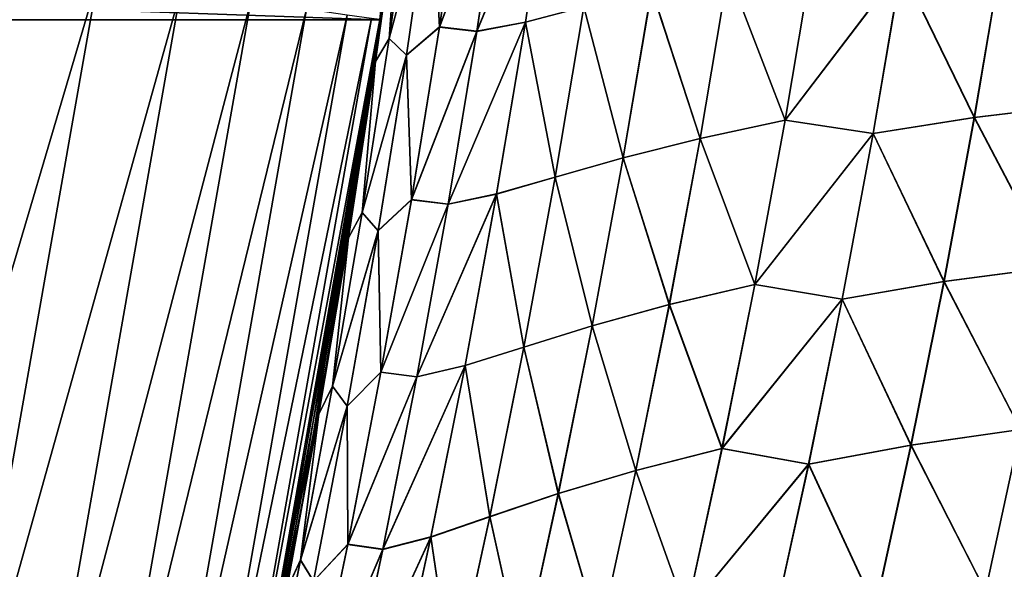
# Model space of a CAD drawing. Header units: metres. Extents: x -24 to 72, y -247 to 22.
# Tile 452 of 573: x 21.628 to 23.413, y -4.126 to -3.132. Entities that reach past the tile are written whole.
import ezdxf

# ---------------------------------------------------------------- set-up
doc = ezdxf.new("R2010")
doc.units = ezdxf.units.M
doc.layers.add('solid_509589_MEDIA_SW0001', color=7, linetype='CONTINUOUS')

msp = doc.modelspace()

# ---------------------------------------------------------------- linework, layer by layer
at = {"layer": 'solid_509589_MEDIA_SW0001'}
for points in [[(22.280996, -3.131692), (-22.280996, -3.131692), (-22.44521, -1.569181)], [(22.44521, -1.569181), (22.280996, -3.131692), (-22.44521, -1.569181)], [(22.288723, -3.076175, 57.657684), (22.280996, -3.131692), (22.44521, -1.569181)], [(22.389137, -3.144854, 110.181496), (22.435015, -2.831934, 110.195267), (22.375471, -2.877589, 110.508591)], [(22.375479, -2.877471, 58.492161), (22.435017, -2.831801, 58.805431), (22.389139, -3.144716, 58.819313)], [(22.503798, -2.839117, 109.883003), (22.435015, -2.831934, 110.195267), (22.389137, -3.144854, 110.181496)], [(22.389139, -3.144716, 58.819313), (22.435017, -2.831801, 58.805431), (22.503796, -2.838943, 59.117661)], [(22.456816, -3.152417, 59.133015), (22.592052, -2.824157, 59.424873), (22.544796, -3.135792, 59.441513)], [(22.456816, -3.152417, 59.133015), (22.503796, -2.838943, 59.117661), (22.592052, -2.824157, 59.424873)], [(22.592062, -2.82436, 109.575745), (22.503798, -2.839117, 109.883003), (22.456818, -3.152598, 109.867752)], [(22.544806, -3.136004, 109.559204), (22.592062, -2.82436, 109.575745), (22.456818, -3.152598, 109.867752)], [(22.544796, -3.135792, 59.441513), (22.592052, -2.824157, 59.424873), (22.65086, -3.108231, 59.744404)], [(22.650894, -3.108379, 109.256264), (22.592062, -2.82436, 109.575745), (22.544806, -3.136004, 109.559204)], [(22.298197, -3.165414, 110.815636), (22.342651, -2.850066, 110.826988), (22.317837, -2.887537, 111.144562)], [(22.375471, -2.877589, 110.508591), (22.342651, -2.850066, 110.826988), (22.298197, -3.165414, 110.815636)], [(22.298201, -3.165365, 58.185265), (22.342655, -2.850016, 58.17379), (22.375479, -2.877471, 58.492161)], [(22.317833, -2.887566, 57.85627), (22.342655, -2.850016, 58.17379), (22.298201, -3.165365, 58.185265)], [(22.456818, -3.152598, 109.867752), (22.503798, -2.839117, 109.883003), (22.389137, -3.144854, 110.181496)], [(22.389139, -3.144716, 58.819313), (22.503796, -2.838943, 59.117661), (22.456816, -3.152417, 59.133015)], [(22.273346, -3.207258, 57.866859), (22.288723, -3.076175, 57.657684), (22.317833, -2.887566, 57.85627)], [(22.273346, -3.207258, 57.866859), (22.317833, -2.887566, 57.85627), (22.298201, -3.165365, 58.185265)], [(22.273354, -3.207221, 111.134094), (22.317837, -2.887537, 111.144562), (22.288754, -3.075948, 111.343262)], [(22.298197, -3.165414, 110.815636), (22.317837, -2.887537, 111.144562), (22.273354, -3.207221, 111.134094)], [(22.329088, -3.195738, 110.495712), (22.375471, -2.877589, 110.508591), (22.298197, -3.165414, 110.815636)], [(22.298201, -3.165365, 58.185265), (22.375479, -2.877471, 58.492161), (22.329098, -3.195616, 58.505154)], [(22.389137, -3.144854, 110.181496), (22.375471, -2.877589, 110.508591), (22.329088, -3.195738, 110.495712)], [(22.329098, -3.195616, 58.505154), (22.375479, -2.877471, 58.492161), (22.389139, -3.144716, 58.819313)], [(23.408648, -3.011132, 61.15678), (23.60442, -2.989893, 61.412479), (23.555017, -3.285183, 61.440498)], [(23.555258, -3.285154, 107.559944), (23.604635, -2.989882, 107.587914), (23.408825, -3.011168, 107.843651)], [(22.912207, -3.044962, 60.331024), (23.065884, -3.014888, 60.613403), (23.015686, -3.313215, 60.636848)], [(23.015842, -3.313109, 108.363747), (23.066023, -3.014805, 108.387123), (22.912323, -3.044863, 108.669548)], [(23.015686, -3.313215, 60.636848), (23.065884, -3.014888, 60.613403), (23.226086, -3.037316, 60.891533)], [(23.226238, -3.037326, 108.108948), (23.066023, -3.014805, 108.387123), (23.015842, -3.313109, 108.363747)], [(23.226086, -3.037316, 60.891533), (23.408648, -3.011132, 61.15678), (23.3584, -3.308675, 61.183521)], [(23.358597, -3.308699, 107.816971), (23.408825, -3.011168, 107.843651), (23.226238, -3.037326, 108.108948)], [(23.3584, -3.308675, 61.183521), (23.408648, -3.011132, 61.15678), (23.555017, -3.285183, 61.440498)], [(23.555258, -3.285154, 107.559944), (23.408825, -3.011168, 107.843651), (23.358597, -3.308699, 107.816971)], [(21.769096, -3.059447, 131.993607), (21.596907, -3.035247, 132.148819), (21.332569, -4.534378, 132.148819)], [(22.773638, -3.07671, 60.041126), (22.912207, -3.044962, 60.331024), (22.861301, -3.346448, 60.353252)], [(22.861433, -3.346326, 108.6474), (22.912323, -3.044863, 108.669548), (22.773714, -3.076726, 108.959496)], [(22.861301, -3.346448, 60.353252), (22.912207, -3.044962, 60.331024), (23.015686, -3.313215, 60.636848)], [(23.015842, -3.313109, 108.363747), (22.912323, -3.044863, 108.669548), (22.861433, -3.346326, 108.6474)], [(23.015686, -3.313215, 60.636848), (23.226086, -3.037316, 60.891533), (23.174969, -3.337612, 60.917034)], [(23.175138, -3.337608, 108.083511), (23.226238, -3.037326, 108.108948), (23.015842, -3.313109, 108.363747)], [(23.174969, -3.337612, 60.917034), (23.226086, -3.037316, 60.891533), (23.3584, -3.308675, 61.183521)], [(23.358597, -3.308699, 107.816971), (23.226238, -3.037326, 108.108948), (23.175138, -3.337608, 108.083511)], [(21.502651, -4.57053, 131.993607), (21.769096, -3.059447, 131.993607), (21.332569, -4.534378, 132.148819)], [(21.919985, -3.080653, 131.817245), (21.769096, -3.059447, 131.993607), (21.502651, -4.57053, 131.993607)], [(21.651693, -4.60221, 131.817245), (21.919985, -3.080653, 131.817245), (21.502651, -4.57053, 131.993607)], [(22.047041, -3.09851, 131.622665), (21.919985, -3.080653, 131.817245), (21.651693, -4.60221, 131.817245)], [(22.288723, -3.076175, 57.657684), (22.256554, -3.300877, 57.682621), (22.280996, -3.131692)], [(22.273346, -3.207258, 57.866859), (22.256554, -3.300877, 57.682621), (22.288723, -3.076175, 57.657684)], [(22.25659, -3.300637, 111.318413), (22.288754, -3.075948, 111.343262), (22.281031, -3.131395, 130.73114)], [(22.273354, -3.207221, 111.134094), (22.288754, -3.075948, 111.343262), (22.25659, -3.300637, 111.318413)], [(22.65086, -3.108231, 59.744404), (22.773638, -3.07671, 60.041126), (22.722113, -3.381535, 60.062134)], [(22.722197, -3.381541, 108.938568), (22.773714, -3.076726, 108.959496), (22.650894, -3.108379, 109.256264)], [(22.722113, -3.381535, 60.062134), (22.773638, -3.07671, 60.041126), (22.861301, -3.346448, 60.353252)], [(22.861433, -3.346326, 108.6474), (22.773714, -3.076726, 108.959496), (22.722197, -3.381541, 108.938568)], [(21.777193, -4.628885, 131.622665), (22.047041, -3.09851, 131.622665), (21.651693, -4.60221, 131.817245)], [(22.148134, -3.112717, 131.413147), (22.047041, -3.09851, 131.622665), (21.777193, -4.628885, 131.622665)], [(21.87705, -4.650111, 131.413147), (22.148134, -3.112717, 131.413147), (21.777193, -4.628885, 131.622665)], [(22.221571, -3.123038, 131.192184), (22.148134, -3.112717, 131.413147), (21.87705, -4.650111, 131.413147)], [(22.544796, -3.135792, 59.441513), (22.65086, -3.108231, 59.744404), (22.598866, -3.416387, 59.764172)], [(22.598904, -3.416539, 109.23658), (22.650894, -3.108379, 109.256264), (22.544806, -3.136004, 109.559204)], [(22.598866, -3.416387, 59.764172), (22.65086, -3.108231, 59.744404), (22.722113, -3.381535, 60.062134)], [(22.722197, -3.381541, 108.938568), (22.650894, -3.108379, 109.256264), (22.598904, -3.416539, 109.23658)], [(22.008406, -4.677558), (-22.008406, -4.677558), (-22.280996, -3.131692)], [(22.280996, -3.131692), (22.008406, -4.677558), (-22.280996, -3.131692)], [(21.949587, -4.665529, 131.192184), (22.221571, -3.123038, 131.192184), (21.87705, -4.650111, 131.413147)], [(22.266119, -3.129299, 130.963501), (22.221571, -3.123038, 131.192184), (21.949587, -4.665529, 131.192184)], [(21.993591, -4.674882, 130.963501), (22.266119, -3.129299, 130.963501), (21.949587, -4.665529, 131.192184)], [(21.993591, -4.674882, 130.963501), (22.281031, -3.131395, 130.73114), (22.266119, -3.129299, 130.963501)], [(21.993591, -4.674882, 130.963501), (22.008322, -4.678013, 130.73114), (22.281031, -3.131395, 130.73114)], [(22.25659, -3.300637, 111.318413), (22.281031, -3.131395, 130.73114), (22.008322, -4.678013, 130.73114)], [(22.04678, -4.493274, 57.847523), (22.008406, -4.677558), (22.280996, -3.131692)], [(22.096043, -4.244395, 57.808491), (22.04678, -4.493274, 57.847523), (22.280996, -3.131692)], [(22.141451, -4.000764, 57.772564), (22.096043, -4.244395, 57.808491), (22.280996, -3.131692)], [(22.183205, -3.762367, 57.73962), (22.141451, -4.000764, 57.772564), (22.280996, -3.131692)], [(22.221449, -3.529473, 57.70985), (22.183205, -3.762367, 57.73962), (22.280996, -3.131692)], [(22.256554, -3.300877, 57.682621), (22.221449, -3.529473, 57.70985), (22.280996, -3.131692)], [(22.544806, -3.136004, 109.559204), (22.456818, -3.152598, 109.867752), (22.404938, -3.465605, 109.850769)], [(22.492619, -3.447125, 109.540817), (22.544806, -3.136004, 109.559204), (22.404938, -3.465605, 109.850769)], [(22.40494, -3.465414, 59.150089), (22.544796, -3.135792, 59.441513), (22.492611, -3.446902, 59.459988)], [(22.40494, -3.465414, 59.150089), (22.456816, -3.152417, 59.133015), (22.544796, -3.135792, 59.441513)], [(22.492611, -3.446902, 59.459988), (22.544796, -3.135792, 59.441513), (22.598866, -3.416387, 59.764172)], [(22.598904, -3.416539, 109.23658), (22.544806, -3.136004, 109.559204), (22.492619, -3.447125, 109.540817)], [(22.338478, -3.457349, 110.166138), (22.389137, -3.144854, 110.181496), (22.329088, -3.195738, 110.495712)], [(22.329098, -3.195616, 58.505154), (22.389139, -3.144716, 58.819313), (22.338484, -3.457206, 58.834778)], [(22.456818, -3.152598, 109.867752), (22.389137, -3.144854, 110.181496), (22.338478, -3.457349, 110.166138)], [(22.404938, -3.465605, 109.850769), (22.456818, -3.152598, 109.867752), (22.338478, -3.457349, 110.166138)], [(22.338484, -3.457206, 58.834778), (22.389139, -3.144716, 58.819313), (22.456816, -3.152417, 59.133015)], [(22.338484, -3.457206, 58.834778), (22.456816, -3.152417, 59.133015), (22.40494, -3.465414, 59.150089)], [(22.249115, -3.480433, 110.802917), (22.298197, -3.165414, 110.815636), (22.273354, -3.207221, 111.134094)], [(22.329088, -3.195738, 110.495712), (22.298197, -3.165414, 110.815636), (22.249115, -3.480433, 110.802917)], [(22.249119, -3.480383, 58.198101), (22.298201, -3.165365, 58.185265), (22.329098, -3.195616, 58.505154)], [(22.273346, -3.207258, 57.866859), (22.298201, -3.165365, 58.185265), (22.249119, -3.480383, 58.198101)], [(22.273354, -3.207221, 111.134094), (22.25659, -3.300637, 111.318413), (22.221487, -3.529233, 111.291275)], [(22.224241, -3.526619, 111.122345), (22.273354, -3.207221, 111.134094), (22.221487, -3.529233, 111.291275)], [(22.224234, -3.526663, 57.878738), (22.256554, -3.300877, 57.682621), (22.273346, -3.207258, 57.866859)], [(22.224234, -3.526663, 57.878738), (22.273346, -3.207258, 57.866859), (22.249119, -3.480383, 58.198101)], [(22.249115, -3.480433, 110.802917), (22.273354, -3.207221, 111.134094), (22.224241, -3.526619, 111.122345)], [(22.277876, -3.513505, 110.481323), (22.329088, -3.195738, 110.495712), (22.249115, -3.480433, 110.802917)], [(22.249119, -3.480383, 58.198101), (22.329098, -3.195616, 58.505154), (22.277887, -3.513378, 58.519657)], [(22.338478, -3.457349, 110.166138), (22.329088, -3.195738, 110.495712), (22.277876, -3.513505, 110.481323)], [(22.277887, -3.513378, 58.519657), (22.329098, -3.195616, 58.505154), (22.338484, -3.457206, 58.834778)], [(22.221487, -3.529233, 111.291275), (22.25659, -3.300637, 111.318413), (22.008322, -4.678013, 130.73114)], [(22.224234, -3.526663, 57.878738), (22.221449, -3.529473, 57.70985), (22.256554, -3.300877, 57.682621)], [(23.3584, -3.308675, 61.183521), (23.555017, -3.285183, 61.440498), (23.5009, -3.579687, 61.471149)], [(23.501163, -3.579648, 107.529343), (23.555258, -3.285154, 107.559944), (23.358597, -3.308699, 107.816971)], [(22.861301, -3.346448, 60.353252), (23.015686, -3.313215, 60.636848), (22.960726, -3.610888, 60.662537)], [(22.960897, -3.610766, 108.338127), (23.015842, -3.313109, 108.363747), (22.861433, -3.346326, 108.6474)], [(22.960726, -3.610888, 60.662537), (23.015686, -3.313215, 60.636848), (23.174969, -3.337612, 60.917034)], [(23.175138, -3.337608, 108.083511), (23.015842, -3.313109, 108.363747), (22.960897, -3.610766, 108.338127)], [(23.174969, -3.337612, 60.917034), (23.3584, -3.308675, 61.183521), (23.30337, -3.60547, 61.212791)], [(23.303583, -3.605489, 107.78775), (23.358597, -3.308699, 107.816971), (23.175138, -3.337608, 108.083511)], [(23.30337, -3.60547, 61.212791), (23.3584, -3.308675, 61.183521), (23.5009, -3.579687, 61.471149)], [(23.501163, -3.579648, 107.529343), (23.358597, -3.308699, 107.816971), (23.303583, -3.605489, 107.78775)], [(22.722113, -3.381535, 60.062134), (22.861301, -3.346448, 60.353252), (22.805576, -3.64732, 60.377628)], [(22.805719, -3.647182, 108.623093), (22.861433, -3.346326, 108.6474), (22.722197, -3.381541, 108.938568)], [(22.805576, -3.64732, 60.377628), (22.861301, -3.346448, 60.353252), (22.960726, -3.610888, 60.662537)], [(22.960897, -3.610766, 108.338127), (22.861433, -3.346326, 108.6474), (22.805719, -3.647182, 108.623093)], [(22.960726, -3.610888, 60.662537), (23.174969, -3.337612, 60.917034), (23.118996, -3.637198, 60.944962)], [(23.119179, -3.637188, 108.055641), (23.175138, -3.337608, 108.083511), (22.960897, -3.610766, 108.338127)], [(23.118996, -3.637198, 60.944962), (23.174969, -3.337612, 60.917034), (23.30337, -3.60547, 61.212791)], [(23.303583, -3.605489, 107.78775), (23.175138, -3.337608, 108.083511), (23.119179, -3.637188, 108.055641)], [(22.598866, -3.416387, 59.764172), (22.722113, -3.381535, 60.062134), (22.665714, -3.685788, 60.085194)], [(22.665806, -3.685789, 108.915588), (22.722197, -3.381541, 108.938568), (22.598904, -3.416539, 109.23658)], [(22.665714, -3.685788, 60.085194), (22.722113, -3.381535, 60.062134), (22.805576, -3.64732, 60.377628)], [(22.805719, -3.647182, 108.623093), (22.722197, -3.381541, 108.938568), (22.665806, -3.685789, 108.915588)], [(22.492611, -3.446902, 59.459988), (22.598866, -3.416387, 59.764172), (22.541962, -3.724013, 59.785892)], [(22.541998, -3.724175, 109.214935), (22.598904, -3.416539, 109.23658), (22.492619, -3.447125, 109.540817)], [(22.541962, -3.724013, 59.785892), (22.598866, -3.416387, 59.764172), (22.665714, -3.685788, 60.085194)], [(22.665806, -3.685789, 108.915588), (22.598904, -3.416539, 109.23658), (22.541998, -3.724175, 109.214935)], [(22.283047, -3.76946, 110.14917), (22.338478, -3.457349, 110.166138), (22.277876, -3.513505, 110.481323)], [(22.277887, -3.513378, 58.519657), (22.338484, -3.457206, 58.834778), (22.283056, -3.769306, 58.851837)], [(22.404938, -3.465605, 109.850769), (22.338478, -3.457349, 110.166138), (22.283047, -3.76946, 110.14917)], [(22.283056, -3.769306, 58.851837), (22.338484, -3.457206, 58.834778), (22.40494, -3.465414, 59.150089)], [(22.492619, -3.447125, 109.540817), (22.404938, -3.465605, 109.850769), (22.348166, -3.778178, 109.832054)], [(22.435505, -3.757767, 109.520576), (22.492619, -3.447125, 109.540817), (22.348166, -3.778178, 109.832054)], [(22.348173, -3.777973, 59.1689), (22.492611, -3.446902, 59.459988), (22.435503, -3.757527, 59.480312)], [(22.348173, -3.777973, 59.1689), (22.40494, -3.465414, 59.150089), (22.492611, -3.446902, 59.459988)], [(22.435503, -3.757527, 59.480312), (22.492611, -3.446902, 59.459988), (22.541962, -3.724013, 59.785892)], [(22.541998, -3.724175, 109.214935), (22.492619, -3.447125, 109.540817), (22.435505, -3.757767, 109.520576)], [(22.348166, -3.778178, 109.832054), (22.404938, -3.465605, 109.850769), (22.283047, -3.76946, 110.14917)], [(22.283056, -3.769306, 58.851837), (22.40494, -3.465414, 59.150089), (22.348173, -3.777973, 59.1689)], [(22.195414, -3.795154, 110.788811), (22.249115, -3.480433, 110.802917), (22.224241, -3.526619, 111.122345)], [(22.277876, -3.513505, 110.481323), (22.249115, -3.480433, 110.802917), (22.195414, -3.795154, 110.788811)], [(22.195421, -3.795101, 58.212315), (22.249119, -3.480383, 58.198101), (22.277887, -3.513378, 58.519657)], [(22.224234, -3.526663, 57.878738), (22.249119, -3.480383, 58.198101), (22.195421, -3.795101, 58.212315)], [(22.221842, -3.830929, 110.465401), (22.277876, -3.513505, 110.481323), (22.195414, -3.795154, 110.788811)], [(22.195421, -3.795101, 58.212315), (22.277887, -3.513378, 58.519657), (22.221859, -3.830791, 58.535683)], [(22.283047, -3.76946, 110.14917), (22.277876, -3.513505, 110.481323), (22.221842, -3.830929, 110.465401)], [(22.221859, -3.830791, 58.535683), (22.277887, -3.513378, 58.519657), (22.283056, -3.769306, 58.851837)], [(22.183245, -3.76214, 111.261589), (22.221487, -3.529233, 111.291275), (22.008322, -4.678013, 130.73114)], [(22.1705, -3.845809, 57.891922), (22.183205, -3.762367, 57.73962), (22.224234, -3.526663, 57.878738)], [(22.1705, -3.845809, 57.891922), (22.224234, -3.526663, 57.878738), (22.195421, -3.795101, 58.212315)], [(22.170509, -3.845761, 111.109276), (22.224241, -3.526619, 111.122345), (22.183245, -3.76214, 111.261589)], [(22.195414, -3.795154, 110.788811), (22.224241, -3.526619, 111.122345), (22.170509, -3.845761, 111.109276)], [(22.224234, -3.526663, 57.878738), (22.183205, -3.762367, 57.73962), (22.221449, -3.529473, 57.70985)], [(22.224241, -3.526619, 111.122345), (22.221487, -3.529233, 111.291275), (22.183245, -3.76214, 111.261589)], [(23.30337, -3.60547, 61.212791), (23.5009, -3.579687, 61.471149), (23.442081, -3.87339, 61.504429)], [(23.442362, -3.873352, 107.496109), (23.501163, -3.579648, 107.529343), (23.303583, -3.605489, 107.78775)], [(22.805576, -3.64732, 60.377628), (22.960726, -3.610888, 60.662537), (22.901018, -3.907905, 60.690472)], [(22.901201, -3.907778, 108.310249), (22.960897, -3.610766, 108.338127), (22.805719, -3.647182, 108.623093)], [(22.901018, -3.907905, 60.690472), (22.960726, -3.610888, 60.662537), (23.118996, -3.637198, 60.944962)], [(23.119179, -3.637188, 108.055641), (22.960897, -3.610766, 108.338127), (22.901201, -3.907778, 108.310249)], [(23.118996, -3.637198, 60.944962), (23.30337, -3.60547, 61.212791), (23.243568, -3.901499, 61.244583)], [(23.243795, -3.901525, 107.756004), (23.303583, -3.605489, 107.78775), (23.119179, -3.637188, 108.055641)], [(23.243568, -3.901499, 61.244583), (23.30337, -3.60547, 61.212791), (23.442081, -3.87339, 61.504429)], [(23.442362, -3.873352, 107.496109), (23.303583, -3.605489, 107.78775), (23.243795, -3.901525, 107.756004)], [(22.901018, -3.907905, 60.690472), (23.118996, -3.637198, 60.944962), (23.05818, -3.936053, 60.975307)], [(23.058374, -3.936049, 108.025345), (23.119179, -3.637188, 108.055641), (22.901201, -3.907778, 108.310249)], [(23.05818, -3.936053, 60.975307), (23.118996, -3.637198, 60.944962), (23.243568, -3.901499, 61.244583)], [(23.243795, -3.901525, 107.756004), (23.119179, -3.637188, 108.055641), (23.058374, -3.936049, 108.025345)], [(22.665714, -3.685788, 60.085194), (22.805576, -3.64732, 60.377628), (22.745045, -3.947574, 60.404156)], [(22.745199, -3.94743, 108.596634), (22.805719, -3.647182, 108.623093), (22.665806, -3.685789, 108.915588)], [(22.745045, -3.947574, 60.404156), (22.805576, -3.64732, 60.377628), (22.901018, -3.907905, 60.690472)], [(22.901201, -3.907778, 108.310249), (22.805719, -3.647182, 108.623093), (22.745199, -3.94743, 108.596634)], [(22.541962, -3.724013, 59.785892), (22.665714, -3.685788, 60.085194), (22.604462, -3.989461, 60.11031)], [(22.604557, -3.989469, 108.890541), (22.665806, -3.685789, 108.915588), (22.541998, -3.724175, 109.214935)], [(22.604462, -3.989461, 60.11031), (22.665714, -3.685788, 60.085194), (22.745045, -3.947574, 60.404156)], [(22.745199, -3.94743, 108.596634), (22.665806, -3.685789, 108.915588), (22.604557, -3.989469, 108.890541)], [(22.435503, -3.757527, 59.480312), (22.541962, -3.724013, 59.785892), (22.480167, -4.031101, 59.809574)], [(22.4802, -4.031283, 109.19133), (22.541998, -3.724175, 109.214935), (22.435505, -3.757767, 109.520576)], [(22.480167, -4.031101, 59.809574), (22.541962, -3.724013, 59.785892), (22.604462, -3.989461, 60.11031)], [(22.604557, -3.989469, 108.890541), (22.541998, -3.724175, 109.214935), (22.4802, -4.031283, 109.19133)], [(22.141487, -4.000572, 111.228722), (22.183245, -3.76214, 111.261589), (22.008322, -4.678013, 130.73114)], [(22.1705, -3.845809, 57.891922), (22.141451, -4.000764, 57.772564), (22.183205, -3.762367, 57.73962)], [(22.170509, -3.845761, 111.109276), (22.183245, -3.76214, 111.261589), (22.141487, -4.000572, 111.228722)], [(22.435505, -3.757767, 109.520576), (22.348166, -3.778178, 109.832054), (22.286526, -4.090321, 109.811584)], [(22.373487, -4.067926, 109.498466), (22.435505, -3.757767, 109.520576), (22.286526, -4.090321, 109.811584)], [(22.286539, -4.090092, 59.189453), (22.435503, -3.757527, 59.480312), (22.373493, -4.06766, 59.502495)], [(22.286539, -4.090092, 59.189453), (22.348173, -3.777973, 59.1689), (22.435503, -3.757527, 59.480312)], [(22.4802, -4.031283, 109.19133), (22.435505, -3.757767, 109.520576), (22.373487, -4.067926, 109.498466)], [(22.373493, -4.06766, 59.502495), (22.435503, -3.757527, 59.480312), (22.480167, -4.031101, 59.809574)], [(22.222864, -4.0812, 110.130592), (22.283047, -3.76946, 110.14917), (22.221842, -3.830929, 110.465401)], [(22.221859, -3.830791, 58.535683), (22.283056, -3.769306, 58.851837), (22.222879, -4.081028, 58.870506)], [(22.348166, -3.778178, 109.832054), (22.283047, -3.76946, 110.14917), (22.222864, -4.0812, 110.130592)], [(22.286526, -4.090321, 109.811584), (22.348166, -3.778178, 109.832054), (22.222864, -4.0812, 110.130592)], [(22.222879, -4.081028, 58.870506), (22.283056, -3.769306, 58.851837), (22.348173, -3.777973, 59.1689)], [(22.222879, -4.081028, 58.870506), (22.348173, -3.777973, 59.1689), (22.286539, -4.090092, 59.189453)], [(22.137114, -4.1096, 110.7733), (22.195414, -3.795154, 110.788811), (22.170509, -3.845761, 111.109276)], [(22.221842, -3.830929, 110.465401), (22.195414, -3.795154, 110.788811), (22.137114, -4.1096, 110.7733)], [(22.137123, -4.109538, 58.227928), (22.195421, -3.795101, 58.212315), (22.221859, -3.830791, 58.535683)], [(22.1705, -3.845809, 57.891922), (22.195421, -3.795101, 58.212315), (22.137123, -4.109538, 58.227928)], [(22.161011, -4.148018, 110.447922), (22.221842, -3.830929, 110.465401), (22.137114, -4.1096, 110.7733)], [(22.137123, -4.109538, 58.227928), (22.221859, -3.830791, 58.535683), (22.161034, -4.147862, 58.553253)], [(22.222864, -4.0812, 110.130592), (22.221842, -3.830929, 110.465401), (22.161011, -4.148018, 110.447922)], [(22.161034, -4.147862, 58.553253), (22.221859, -3.830791, 58.535683), (22.222879, -4.081028, 58.870506)], [(22.112169, -4.164712, 57.906441), (22.141451, -4.000764, 57.772564), (22.1705, -3.845809, 57.891922)], [(22.112169, -4.164712, 57.906441), (22.1705, -3.845809, 57.891922), (22.137123, -4.109538, 58.227928)], [(22.112177, -4.164666, 111.094864), (22.170509, -3.845761, 111.109276), (22.141487, -4.000572, 111.228722)], [(22.137114, -4.1096, 110.7733), (22.170509, -3.845761, 111.109276), (22.112177, -4.164666, 111.094864)], [(23.243568, -3.901499, 61.244583), (23.442081, -3.87339, 61.504429), (23.37858, -4.166178, 61.540298)], [(23.378876, -4.166153, 107.460274), (23.442362, -3.873352, 107.496109), (23.243795, -3.901525, 107.756004)], [(23.37858, -4.166178, 61.540298), (23.442081, -3.87339, 61.504429), (23.590595, -4.143116, 61.791748)], [(23.590927, -4.143128, 107.208755), (23.442362, -3.873352, 107.496109), (23.378876, -4.166153, 107.460274)], [(22.836779, -4.204048, 108.280136), (22.901201, -3.907778, 108.310249), (22.745199, -3.94743, 108.596634)], [(23.058374, -3.936049, 108.025345), (22.901201, -3.907778, 108.310249), (22.836779, -4.204048, 108.280136)], [(23.05818, -3.936053, 60.975307), (23.243568, -3.901499, 61.244583), (23.17902, -4.19665, 61.278866)], [(23.179253, -4.196694, 107.721764), (23.243795, -3.901525, 107.756004), (23.058374, -3.936049, 108.025345)], [(23.17902, -4.19665, 61.278866), (23.243568, -3.901499, 61.244583), (23.37858, -4.166178, 61.540298)], [(23.378876, -4.166153, 107.460274), (23.243795, -3.901525, 107.756004), (23.179253, -4.196694, 107.721764)], [(22.745045, -3.947574, 60.404156), (22.901018, -3.907905, 60.690472), (22.836586, -4.204169, 60.720634)], [(22.836586, -4.204169, 60.720634), (22.901018, -3.907905, 60.690472), (23.05818, -3.936053, 60.975307)], [(22.836586, -4.204169, 60.720634), (23.05818, -3.936053, 60.975307), (22.992548, -4.234066, 61.008049)], [(22.992748, -4.234079, 107.992645), (23.058374, -3.936049, 108.025345), (22.836779, -4.204048, 108.280136)], [(22.992548, -4.234066, 61.008049), (23.05818, -3.936053, 60.975307), (23.17902, -4.19665, 61.278866)], [(23.179253, -4.196694, 107.721764), (23.058374, -3.936049, 108.025345), (22.992748, -4.234079, 107.992645)], [(22.604462, -3.989461, 60.11031), (22.745045, -3.947574, 60.404156), (22.679733, -4.247114, 60.432816)], [(22.679895, -4.246975, 108.568031), (22.745199, -3.94743, 108.596634), (22.604557, -3.989469, 108.890541)], [(22.679733, -4.247114, 60.432816), (22.745045, -3.947574, 60.404156), (22.836586, -4.204169, 60.720634)], [(22.836779, -4.204048, 108.280136), (22.745199, -3.94743, 108.596634), (22.679895, -4.246975, 108.568031)], [(22.480167, -4.031101, 59.809574), (22.604462, -3.989461, 60.11031), (22.53838, -4.292461, 60.137459)], [(22.538475, -4.292486, 108.863441), (22.604557, -3.989469, 108.890541), (22.4802, -4.031283, 109.19133)], [(22.53838, -4.292461, 60.137459), (22.604462, -3.989461, 60.11031), (22.679733, -4.247114, 60.432816)], [(22.679895, -4.246975, 108.568031), (22.604557, -3.989469, 108.890541), (22.538475, -4.292486, 108.863441)], [(22.096067, -4.244265, 111.192863), (22.141487, -4.000572, 111.228722), (22.008322, -4.678013, 130.73114)], [(22.112169, -4.164712, 57.906441), (22.096043, -4.244395, 57.808491), (22.141451, -4.000764, 57.772564)], [(22.112177, -4.164666, 111.094864), (22.141487, -4.000572, 111.228722), (22.096067, -4.244265, 111.192863)], [(22.413536, -4.337774, 109.165764), (22.4802, -4.031283, 109.19133), (22.373487, -4.067926, 109.498466)], [(22.373493, -4.06766, 59.502495), (22.480167, -4.031101, 59.809574), (22.413509, -4.337563, 59.835197)], [(22.413509, -4.337563, 59.835197), (22.480167, -4.031101, 59.809574), (22.53838, -4.292461, 60.137459)], [(22.538475, -4.292486, 108.863441), (22.4802, -4.031283, 109.19133), (22.413536, -4.337774, 109.165764)], [(22.373487, -4.067926, 109.498466), (22.286526, -4.090321, 109.811584), (22.220041, -4.401955, 109.78936)], [(22.306593, -4.377518, 109.474503), (22.373487, -4.067926, 109.498466), (22.220041, -4.401955, 109.78936)], [(22.220066, -4.401695, 59.211742), (22.373493, -4.06766, 59.502495), (22.306608, -4.377217, 59.526524)], [(22.220066, -4.401695, 59.211742), (22.286539, -4.090092, 59.189453), (22.373493, -4.06766, 59.502495)], [(22.413536, -4.337774, 109.165764), (22.373487, -4.067926, 109.498466), (22.306593, -4.377518, 109.474503)], [(22.306608, -4.377217, 59.526524), (22.373493, -4.06766, 59.502495), (22.413509, -4.337563, 59.835197)], [(22.157953, -4.392505, 110.11039), (22.222864, -4.0812, 110.130592), (22.161011, -4.148018, 110.447922)], [(22.286526, -4.090321, 109.811584), (22.222864, -4.0812, 110.130592), (22.157953, -4.392505, 110.11039)], [(22.157978, -4.392307, 58.890789), (22.222879, -4.081028, 58.870506), (22.286539, -4.090092, 59.189453)], [(22.161034, -4.147862, 58.553253), (22.222879, -4.081028, 58.870506), (22.157978, -4.392307, 58.890789)], [(22.220041, -4.401955, 109.78936), (22.286526, -4.090321, 109.811584), (22.157953, -4.392505, 110.11039)], [(22.157978, -4.392307, 58.890789), (22.286539, -4.090092, 59.189453), (22.220066, -4.401695, 59.211742)], [(22.074238, -4.423728, 110.756363), (22.137114, -4.1096, 110.7733), (22.112177, -4.164666, 111.094864)], [(22.161011, -4.148018, 110.447922), (22.137114, -4.1096, 110.7733), (22.074238, -4.423728, 110.756363)], [(22.074253, -4.423651, 58.244949), (22.137123, -4.109538, 58.227928), (22.161034, -4.147862, 58.553253)], [(22.112169, -4.164712, 57.906441), (22.137123, -4.109538, 58.227928), (22.074253, -4.423651, 58.244949)]]:
    msp.add_3dface(points, dxfattribs=at)

doc.saveas('drawing.dxf')
